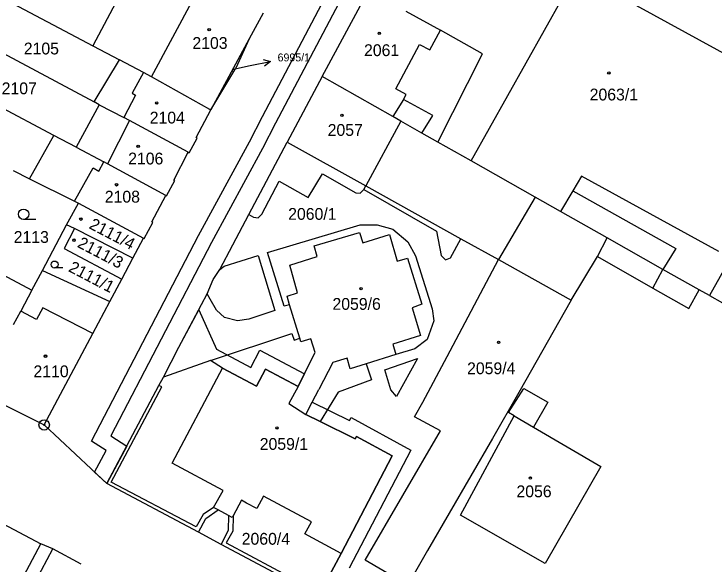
# Model space of a CAD drawing. Extents: x -593183 to -588034, y -1130415 to -1124994.
# Drawn here: x -590559.8 to -590459.1, y -1128611.7 to -1128532.6 of the extents above; entities that cross this region are included whole.
import ezdxf

# ---------------------------------------------------------------- set-up
doc = ezdxf.new("R2010")
doc.units = 0
for name, color, linetype in [('Vrstva 1', 7, 'Continuous'), ('Vrstva 16', 7, 'Continuous'), ('Vrstva 18', 7, 'Continuous'), ('Vrstva 19', 7, 'Continuous'), ('Vrstva 24', 7, 'Continuous'), ('Vrstva 25', 7, 'Continuous'), ('Vrstva 27', 7, 'Continuous'), ('Vrstva 4', 7, 'Continuous')]:
    doc.layers.add(name, color=color, linetype=linetype)

msp = doc.modelspace()

# ---------------------------------------------------------------- linework, layer by layer
at = {"layer": 'Vrstva 1'}
for p, q in [((-590568.46, -1128526.5), (-590548.44, -1128537.13)), ((-590544.36, -1128529.48), (-590548.44, -1128537.13)), ((-590515.43, -1128541.57), (-590508.81, -1128529.27)), ((-590571.65, -1128532.7), (-590548.25, -1128545.22)), ((-590523.94, -1128532.42), (-590525.95, -1128536.15)), ((-590503.43, -1128532.17), (-590498.41, -1128534.87)), ((-590492.36, -1128538.31), (-590498.41, -1128534.87)), ((-590525.95, -1128536.15), (-590531.46, -1128546.36)), ((-590525.95, -1128536.15), (-590527.86, -1128540.34)), ((-590548.44, -1128537.13), (-590544.59, -1128539.17)), ((-590498.82, -1128550.99), (-590492.36, -1128538.31)), ((-590554.01, -1128550.04), (-590575, -1128538.97)), ((-590548.25, -1128545.22), (-590544.59, -1128539.17)), ((-590541.14, -1128541), (-590544.59, -1128539.17)), ((-590440.85, -1128539.09), (-590459.74, -1128573.09)), ((-590531.46, -1128546.36), (-590527.86, -1128540.34)), ((-590539.98, -1128541.61), (-590541.14, -1128541)), ((-590531.59, -1128546.3), (-590539.98, -1128541.61)), ((-590515.43, -1128541.57), (-590520.46, -1128550.99)), ((-590505.3, -1128547.31), (-590515.43, -1128541.57)), ((-590547.5, -1128545.62), (-590550.82, -1128551.72)), ((-590547.5, -1128545.62), (-590548.25, -1128545.22)), ((-590547.5, -1128545.62), (-590543.98, -1128547.46)), ((-590533.55, -1128550.35), (-590531.46, -1128546.36)), ((-590531.46, -1128546.36), (-590531.59, -1128546.3)), ((-590543.16, -1128547.9), (-590543.98, -1128547.46)), ((-590504.13, -1128547.98), (-590505.3, -1128547.31)), ((-590534.73, -1128552.45), (-590543.16, -1128547.9)), ((-590501.11, -1128549.69), (-590504.13, -1128547.98)), ((-590498.82, -1128550.99), (-590501.11, -1128549.69)), ((-590557.52, -1128556.28), (-590554.01, -1128550.04)), ((-590550.82, -1128551.72), (-590554.01, -1128550.04)), ((-590534.59, -1128552.52), (-590533.42, -1128550.41)), ((-590533.42, -1128550.41), (-590533.55, -1128550.35)), ((-590550.82, -1128551.72), (-590546.84, -1128553.82)), ((-590525.97, -1128561.42), (-590520.46, -1128550.99)), ((-590520.46, -1128550.99), (-590509.15, -1128557.29)), ((-590493.99, -1128553.68), (-590498.82, -1128550.99)), ((-590536.76, -1128556.45), (-590534.73, -1128552.45)), ((-590534.73, -1128552.45), (-590534.59, -1128552.52)), ((-590546.33, -1128554.12), (-590546.84, -1128553.82)), ((-590484.8, -1128558.9), (-590493.99, -1128553.68)), ((-590537.94, -1128558.66), (-590546.33, -1128554.12)), ((-590559.89, -1128555.07), (-590557.52, -1128556.28)), ((-590557.52, -1128556.28), (-590551.04, -1128559.51)), ((-590537.81, -1128558.72), (-590536.64, -1128556.51)), ((-590536.64, -1128556.51), (-590536.76, -1128556.45)), ((-590509.15, -1128557.29), (-590495.48, -1128564.9)), ((-590539.92, -1128562.48), (-590537.94, -1128558.66)), ((-590537.94, -1128558.66), (-590537.81, -1128558.72)), ((-590481.17, -1128560.97), (-590484.8, -1128558.9)), ((-590552.21, -1128562.92), (-590550.5, -1128559.76)), ((-590551.04, -1128559.51), (-590550.5, -1128559.76)), ((-590550.5, -1128559.76), (-590541.13, -1128564.84)), ((-590528.27, -1128565.78), (-590525.97, -1128561.42)), ((-590474.45, -1128564.79), (-590481.17, -1128560.97)), ((-590555.65, -1128569.49), (-590552.21, -1128562.92)), ((-590551.04, -1128563.44), (-590552.21, -1128562.92)), ((-590541.04, -1128564.88), (-590539.79, -1128562.55)), ((-590539.79, -1128562.55), (-590539.92, -1128562.48)), ((-590551.04, -1128563.44), (-590552.56, -1128566.31)), ((-590542.67, -1128567.7), (-590551.04, -1128563.44)), ((-590542.67, -1128567.7), (-590541.13, -1128564.84)), ((-590541.13, -1128564.84), (-590541.04, -1128564.88)), ((-590516.57, -1128565.94), (-590510.05, -1128564.01)), ((-590510.05, -1128564.01), (-590509.6, -1128565.48)), ((-590509.6, -1128565.48), (-590505.77, -1128564.28)), ((-590505.77, -1128564.28), (-590504.65, -1128568.14)), ((-590495.48, -1128564.9), (-590490.1, -1128567.9)), ((-590466.45, -1128569.33), (-590474.45, -1128564.79)), ((-590530.14, -1128569.32), (-590528.27, -1128565.78)), ((-590516.17, -1128567.45), (-590516.57, -1128565.94)), ((-590552.56, -1128566.31), (-590544.25, -1128570.71)), ((-590566.39, -1128567.4), (-590557.18, -1128572.32)), ((-590544.25, -1128570.71), (-590542.67, -1128567.7)), ((-590520.11, -1128568.72), (-590516.17, -1128567.45)), ((-590504.65, -1128568.14), (-590503.18, -1128567.72)), ((-590503.18, -1128567.72), (-590501.1, -1128574.31)), ((-590497.48, -1128581.83), (-590490.1, -1128567.9)), ((-590490.1, -1128567.9), (-590479.65, -1128573.74)), ((-590479.65, -1128573.74), (-590475.84, -1128567.46)), ((-590475.84, -1128567.46), (-590467.9, -1128571.99)), ((-590519.01, -1128572.68), (-590520.11, -1128568.72)), ((-590557.18, -1128572.32), (-590555.65, -1128569.49)), ((-590555.65, -1128569.49), (-590545.96, -1128573.94)), ((-590531.1, -1128570.76), (-590530.14, -1128569.32)), ((-590461.22, -1128572.26), (-590466.45, -1128569.33)), ((-590545.96, -1128573.94), (-590544.25, -1128570.71)), ((-590532, -1128572.85), (-590531.1, -1128570.76)), ((-590467.9, -1128571.99), (-590462.7, -1128574.96)), ((-590557.18, -1128572.32), (-590558.79, -1128575.31)), ((-590536.03, -1128580.49), (-590532, -1128572.85)), ((-590520.49, -1128573.18), (-590519.01, -1128572.68)), ((-590462.7, -1128574.96), (-590461.22, -1128572.26)), ((-590459.74, -1128573.09), (-590461.22, -1128572.26)), ((-590548.4, -1128578.54), (-590545.96, -1128573.94)), ((-590520.12, -1128574.39), (-590520.49, -1128573.18)), ((-590479.65, -1128573.74), (-590487.14, -1128587.02)), ((-590459.74, -1128573.09), (-590457.88, -1128574.13)), ((-590518.65, -1128579.23), (-590520.12, -1128574.39)), ((-590501.1, -1128574.31), (-590502.5, -1128574.86)), ((-590502.5, -1128574.86), (-590501.31, -1128578.82)), ((-590559.83, -1128577.25), (-590558.79, -1128575.31)), ((-590555.42, -1128591.7), (-590548.4, -1128578.54)), ((-590501.31, -1128578.82), (-590505.3, -1128580.05)), ((-590518.49, -1128579.75), (-590518.65, -1128579.23)), ((-590517.05, -1128579.31), (-590518.49, -1128579.75)), ((-590516.44, -1128581.28), (-590517.05, -1128579.31)), ((-590538.28, -1128584.83), (-590536.03, -1128580.49)), ((-590505.3, -1128580.05), (-590504.84, -1128581.57)), ((-590517.53, -1128583.44), (-590516.44, -1128581.28)), ((-590504.84, -1128581.57), (-590509.1, -1128582.9)), ((-590500.96, -1128588.42), (-590497.48, -1128581.83)), ((-590531.51, -1128582.43), (-590538.28, -1128584.83)), ((-590529.76, -1128583.53), (-590531.51, -1128582.43)), ((-590513.93, -1128582.72), (-590515.94, -1128586.58)), ((-590511.85, -1128582.11), (-590513.93, -1128582.72)), ((-590511.4, -1128583.62), (-590511.85, -1128582.11)), ((-590509.1, -1128582.9), (-590511.4, -1128583.62)), ((-590530.14, -1128584.25), (-590529.76, -1128583.53)), ((-590529.76, -1128583.53), (-590524.9, -1128586.12)), ((-590524.9, -1128586.12), (-590523.58, -1128583.65)), ((-590523.58, -1128583.65), (-590518.89, -1128586.15)), ((-590518.89, -1128586.15), (-590517.53, -1128583.44)), ((-590538.95, -1128586.01), (-590538.28, -1128584.83)), ((-590537.01, -1128597.21), (-590530.14, -1128584.25)), ((-590546.41, -1128600.14), (-590538.95, -1128586.01)), ((-590518.89, -1128586.15), (-590520.21, -1128588.62)), ((-590516.89, -1128588.4), (-590515.94, -1128586.58)), ((-590487.14, -1128587.02), (-590490.96, -1128593.63)), ((-590488.64, -1128589.92), (-590486.42, -1128586.43)), ((-590486.42, -1128586.43), (-590482.98, -1128588.43)), ((-590562.84, -1128587.97), (-590555.42, -1128591.7)), ((-590593.91, -1128588.81), (-590555.89, -1128608.81)), ((-590520.21, -1128588.62), (-590517.81, -1128590.17)), ((-590517.81, -1128590.17), (-590516.89, -1128588.4)), ((-590502.16, -1128590.51), (-590500.96, -1128588.42)), ((-590482.98, -1128588.43), (-590485.07, -1128592)), ((-590487.82, -1128590.4), (-590488.64, -1128589.92)), ((-590517.81, -1128590.17), (-590515.74, -1128591.2)), ((-590498.44, -1128592.54), (-590502.16, -1128590.51)), ((-590495.54, -1128604.67), (-590487.82, -1128590.4)), ((-590555.42, -1128591.7), (-590546.41, -1128600.14)), ((-590515.74, -1128591.2), (-590510.68, -1128593.71)), ((-590485.07, -1128592), (-590475.35, -1128597.66)), ((-590509.28, -1128611.16), (-590498.44, -1128592.54)), ((-590510.68, -1128593.71), (-590510.49, -1128593.36)), ((-590510.49, -1128593.36), (-590505.38, -1128596.15)), ((-590490.96, -1128593.63), (-590500.29, -1128609.75)), ((-590505.38, -1128596.15), (-590512.69, -1128610.18)), ((-590529.7, -1128601.12), (-590537.01, -1128597.21)), ((-590475.35, -1128597.66), (-590483.37, -1128611.62)), ((-590533.24, -1128607.14), (-590546.41, -1128600.14)), ((-590531.07, -1128603.58), (-590529.7, -1128601.12)), ((-590523.9, -1128601.94), (-590524.84, -1128603.7)), ((-590516.97, -1128605.62), (-590523.9, -1128601.94)), ((-590527.04, -1128602.54), (-590528.26, -1128604.78)), ((-590526.3, -1128602.93), (-590527.04, -1128602.54)), ((-590524.84, -1128603.7), (-590526.3, -1128602.93)), ((-590530.41, -1128603.91), (-590531.07, -1128603.58)), ((-590528.92, -1128604.75), (-590530.41, -1128603.91)), ((-590528.4, -1128605), (-590528.92, -1128604.75)), ((-590528.26, -1128604.78), (-590528.4, -1128605)), ((-590483.37, -1128611.62), (-590495.54, -1128604.67)), ((-590517.92, -1128607.38), (-590516.97, -1128605.62)), ((-590529.96, -1128608.88), (-590533.24, -1128607.14)), ((-590512.69, -1128610.18), (-590517.92, -1128607.38)), ((-590576.42, -1128647.23), (-590555.89, -1128608.81)), ((-590554.19, -1128609.54), (-590555.89, -1128608.81)), ((-590516.55, -1128616), (-590529.96, -1128608.88)), ((-590557.18, -1128615.12), (-590554.19, -1128609.54)), ((-590550.12, -1128611.73), (-590554.19, -1128609.54)), ((-590512.69, -1128610.18), (-590516.03, -1128616.28)), ((-590500.29, -1128609.75), (-590503.13, -1128614.7)), ((-590503.52, -1128614.48), (-590509.28, -1128611.16))]:
    msp.add_line(p, q, dxfattribs=at)
at = {"layer": 'Vrstva 16'}
msp.add_line((-590528.17, -1128540.49), (-590525.79, -1128539.99), dxfattribs=at)
at = {"layer": 'Vrstva 24'}
for radius in [0.75, 0.0903]:
    msp.add_circle((-590555.42, -1128591.7), radius, dxfattribs=at)
at = {"layer": 'Vrstva 25'}
for p, q in [((-590525.79, -1128539.99), (-590522.85, -1128539.38)), ((-590556.63, -1128562.13), (-590558.38, -1128562.13)), ((-590552.75, -1128569.11), (-590553.92, -1128569.11))]:
    msp.add_line(p, q, dxfattribs=at)
msp.add_lwpolyline([(-590523.93, -1128539.09), (-590522.85, -1128539.38), (-590523.73, -1128540.07)], dxfattribs=at)
for centre, radius in [((-590531.69, -1128534.81), 0.175), ((-590531.69, -1128534.81), 0.15), ((-590507.23, -1128535.35), 0.175), ((-590507.23, -1128535.35), 0.15), ((-590474.21, -1128541.05), 0.175), ((-590474.21, -1128541.05), 0.15), ((-590539.23, -1128545.36), 0.175), ((-590539.23, -1128545.36), 0.15), ((-590512.6, -1128547.14), 0.175), ((-590512.6, -1128547.14), 0.15), ((-590541.9, -1128551.59), 0.175), ((-590541.9, -1128551.59), 0.15), ((-590545.01, -1128557.14), 0.175), ((-590545.01, -1128557.14), 0.15), ((-590558.38, -1128561.38), 0.75), ((-590550.14, -1128562.08), 0.175), ((-590550.14, -1128562.08), 0.15), ((-590551.13, -1128565.11), 0.175), ((-590551.13, -1128565.11), 0.15), ((-590553.92, -1128568.61), 0.503), ((-590509.84, -1128572.08), 0.175), ((-590509.84, -1128572.08), 0.15), ((-590490.06, -1128579.8), 0.175), ((-590490.06, -1128579.8), 0.15), ((-590555.23, -1128581.8), 0.175), ((-590555.23, -1128581.8), 0.15), ((-590521.95, -1128592.12), 0.175), ((-590521.95, -1128592.12), 0.15), ((-590485.5, -1128599.34), 0.175), ((-590485.5, -1128599.34), 0.15)]:
    msp.add_circle(centre, radius, dxfattribs=at)
at = {"layer": 'Vrstva 27'}
for p, q in [((-590524.04, -1128547.29), (-590505.74, -1128512.57)), ((-590503.87, -1128513.56), (-590522.16, -1128548.27)), ((-590525.9, -1128550.94), (-590524.04, -1128547.29)), ((-590522.16, -1128548.27), (-590524.02, -1128551.93)), ((-590533.23, -1128564.42), (-590525.9, -1128550.94)), ((-590524.02, -1128551.93), (-590531.36, -1128565.42)), ((-590548.62, -1128594.02), (-590533.23, -1128564.42)), ((-590531.36, -1128565.42), (-590545.84, -1128593.27)), ((-590536.03, -1128580.49), (-590533.2, -1128575.12)), ((-590533.2, -1128575.12), (-590530.64, -1128580.8)), ((-590538.28, -1128584.83), (-590536.03, -1128580.49)), ((-590530.64, -1128580.8), (-590525.72, -1128583.42)), ((-590525.72, -1128583.42), (-590524.4, -1128580.95)), ((-590524.4, -1128580.95), (-590517.99, -1128584.36)), ((-590531.51, -1128582.43), (-590538.28, -1128584.83)), ((-590529.76, -1128583.53), (-590531.51, -1128582.43)), ((-590524.9, -1128586.12), (-590529.76, -1128583.53)), ((-590523.58, -1128583.65), (-590524.9, -1128586.12)), ((-590518.89, -1128586.15), (-590523.58, -1128583.65)), ((-590517.99, -1128584.36), (-590518.89, -1128586.15)), ((-590517.81, -1128590.17), (-590516.89, -1128588.4)), ((-590516.89, -1128588.4), (-590511.52, -1128591.06)), ((-590515.74, -1128591.2), (-590517.81, -1128590.17)), ((-590511.52, -1128591.06), (-590511.29, -1128590.64)), ((-590511.29, -1128590.64), (-590502.7, -1128595.33)), ((-590510.68, -1128593.71), (-590515.74, -1128591.2)), ((-590546.51, -1128595.36), (-590548.62, -1128594.02)), ((-590545.84, -1128593.27), (-590543.55, -1128594.73)), ((-590510.49, -1128593.36), (-590510.68, -1128593.71)), ((-590505.38, -1128596.15), (-590510.49, -1128593.36)), ((-590543.55, -1128594.73), (-590546.41, -1128600.14)), ((-590548.18, -1128598.49), (-590546.51, -1128595.36)), ((-590512.69, -1128610.18), (-590505.38, -1128596.15)), ((-590502.7, -1128595.33), (-590511.55, -1128612.32)), ((-590546.41, -1128600.14), (-590548.18, -1128598.49)), ((-590516.03, -1128616.28), (-590512.69, -1128610.18))]:
    msp.add_line(p, q, dxfattribs=at)
at = {"layer": 'Vrstva 4'}
for p, q in [((-590493.99, -1128553.68), (-590478.83, -1128526.58)), ((-590478.83, -1128526.58), (-590450.2, -1128542.37)), ((-590539.98, -1128541.61), (-590532.57, -1128527.77)), ((-590499.94, -1128537.74), (-590498.41, -1128534.87)), ((-590504.86, -1128543.35), (-590501.45, -1128536.94)), ((-590501.45, -1128536.94), (-590499.94, -1128537.74)), ((-590541.14, -1128541), (-590542.75, -1128543.97)), ((-590503.35, -1128544.15), (-590504.86, -1128543.35)), ((-590542.27, -1128544.25), (-590543.98, -1128547.46)), ((-590542.75, -1128543.97), (-590542.27, -1128544.25)), ((-590503.73, -1128544.86), (-590503.35, -1128544.15)), ((-590503.73, -1128544.86), (-590505.3, -1128547.31)), ((-590499.54, -1128547.19), (-590503.73, -1128544.86)), ((-590501.11, -1128549.69), (-590499.54, -1128547.19)), ((-590543.16, -1128547.9), (-590546.33, -1128554.12)), ((-590504.13, -1128547.98), (-590509.15, -1128557.29)), ((-590547.54, -1128555.16), (-590546.84, -1128553.82)), ((-590551.04, -1128559.51), (-590548.38, -1128554.69)), ((-590548.38, -1128554.69), (-590547.54, -1128555.16)), ((-590517.44, -1128558.99), (-590515.41, -1128555.56)), ((-590515.41, -1128555.56), (-590510.6, -1128558.31)), ((-590478.13, -1128555.88), (-590479.41, -1128558.02)), ((-590458.38, -1128566.76), (-590478.13, -1128555.88)), ((-590524.13, -1128561.37), (-590521.64, -1128556.63)), ((-590521.64, -1128556.63), (-590517.44, -1128558.99)), ((-590509.96, -1128558.36), (-590509.44, -1128557.8)), ((-590509.44, -1128557.8), (-590509.15, -1128557.29)), ((-590509.44, -1128557.8), (-590499.02, -1128563.79)), ((-590510.6, -1128558.31), (-590509.96, -1128558.36)), ((-590484.8, -1128558.9), (-590490.1, -1128567.9)), ((-590479.41, -1128558.02), (-590481.17, -1128560.97)), ((-590479.41, -1128558.02), (-590464.59, -1128566.29)), ((-590525.97, -1128561.42), (-590525.3, -1128561.79)), ((-590525.3, -1128561.79), (-590524.66, -1128561.89)), ((-590524.66, -1128561.89), (-590524.13, -1128561.37)), ((-590523.28, -1128566.89), (-590509.98, -1128562.88)), ((-590509.98, -1128562.88), (-590507.55, -1128562.9)), ((-590507.55, -1128562.9), (-590505.28, -1128563.5)), ((-590505.28, -1128563.5), (-590503.11, -1128565.33)), ((-590499.02, -1128563.79), (-590498.34, -1128567.33)), ((-590496.98, -1128567.64), (-590495.48, -1128564.9)), ((-590475.84, -1128567.46), (-590474.45, -1128564.79)), ((-590503.11, -1128565.33), (-590502, -1128567.36)), ((-590520.89, -1128574.62), (-590523.28, -1128566.89)), ((-590464.59, -1128566.29), (-590466.45, -1128569.33)), ((-590529.51, -1128568.86), (-590524.66, -1128567.32)), ((-590524.66, -1128567.32), (-590522.25, -1128575.22)), ((-590502, -1128567.36), (-590499.64, -1128574.97)), ((-590498.34, -1128567.33), (-590497.69, -1128567.95)), ((-590497.69, -1128567.95), (-590496.98, -1128567.64)), ((-590530.14, -1128569.32), (-590529.51, -1128568.86)), ((-590467.9, -1128571.99), (-590466.45, -1128569.33)), ((-590531.53, -1128573.6), (-590532, -1128572.85)), ((-590530.64, -1128575.18), (-590531.53, -1128573.6)), ((-590555.61, -1128574.85), (-590556.53, -1128576.52)), ((-590548.4, -1128578.54), (-590555.61, -1128574.85)), ((-590520.12, -1128574.39), (-590520.89, -1128574.62)), ((-590499.64, -1128574.97), (-590499.4, -1128576.71)), ((-590556.53, -1128576.52), (-590558.79, -1128575.31)), ((-590529.49, -1128576.23), (-590530.64, -1128575.18)), ((-590522.25, -1128575.22), (-590526.01, -1128576.47)), ((-590527.64, -1128576.71), (-590529.49, -1128576.23)), ((-590526.01, -1128576.47), (-590527.64, -1128576.71)), ((-590499.4, -1128576.71), (-590500.33, -1128579.41)), ((-590531.51, -1128582.43), (-590519.78, -1128578.56)), ((-590519.78, -1128578.56), (-590519.49, -1128579.5)), ((-590519.49, -1128579.5), (-590518.65, -1128579.23)), ((-590500.33, -1128579.41), (-590502.13, -1128580.73)), ((-590502.13, -1128580.73), (-590504.84, -1128581.57)), ((-590509.1, -1128582.9), (-590508.35, -1128585.2)), ((-590506.43, -1128583.76), (-590501.73, -1128582.14)), ((-590501.73, -1128582.14), (-590504.77, -1128587.61)), ((-590505.58, -1128586.65), (-590506.43, -1128583.76)), ((-590538.5, -1128586.2), (-590538.95, -1128586.01)), ((-590508.35, -1128585.2), (-590513.15, -1128586.98)), ((-590545.8, -1128599.91), (-590538.5, -1128586.2)), ((-590513.15, -1128586.98), (-590515.74, -1128591.2)), ((-590504.77, -1128587.61), (-590505.58, -1128586.65)), ((-590487.82, -1128590.4), (-590485.07, -1128592)), ((-590533.56, -1128606.37), (-590545.8, -1128599.91)), ((-590531.07, -1128603.58), (-590532.55, -1128604.59)), ((-590532.18, -1128605.14), (-590530.41, -1128603.91)), ((-590532.55, -1128604.59), (-590533.56, -1128606.37)), ((-590533.24, -1128607.14), (-590532.18, -1128605.14)), ((-590528.92, -1128604.75), (-590528.98, -1128606.86)), ((-590528.26, -1128604.78), (-590528.31, -1128606.99)), ((-590528.98, -1128606.86), (-590529.96, -1128608.88)), ((-590528.31, -1128606.99), (-590529.24, -1128608.67)), ((-590529.24, -1128608.67), (-590516.24, -1128615.58))]:
    msp.add_line(p, q, dxfattribs=at)

# ---------------------------------------------------------------- texts
at = {"layer": 'Vrstva 16'}
msp.add_text('6995/1', height=1.14, dxfattribs=at).set_placement((-590521.85, -1128539.38))
at = {"layer": 'Vrstva 18'}
for s, p in [('2105', (-590558.35, -1128538.38)), ('2107', (-590561.53, -1128544.11)), ('2060/1', (-590520.33, -1128562.18)), ('2113', (-590559.8, -1128565.5)), ('2060/4', (-590527.01, -1128608.93))]:
    msp.add_text(s, height=1.7, dxfattribs=at).set_placement(p)
for s, height, rotation, p in [('6995/1', 0.1, 63.435, (-590528.32, -1128540.96)), ('2111/1', 1.7, 332.418, (-590552.05, -1128569.53))]:
    msp.add_text(s, height=height, rotation=rotation, dxfattribs=at).set_placement(p)
at = {"layer": 'Vrstva 19'}
for s, p in [('2103', (-590534.1, -1128537.58)), ('2061', (-590509.42, -1128538.62)), ('2063/1', (-590476.97, -1128545)), ('2104', (-590540.24, -1128548.32)), ('2057', (-590514.65, -1128550.1)), ('2106', (-590543.34, -1128554.21)), ('2108', (-590546.7, -1128559.7)), ('2059/6', (-590513.96, -1128575.13)), ('2059/4', (-590494.6, -1128584.39)), ('2110', (-590556.96, -1128584.83)), ('2059/1', (-590524.42, -1128595.28)), ('2056', (-590487.5, -1128602.1))]:
    msp.add_text(s, height=1.7, dxfattribs=at).set_placement(p)
for s, p in [('2111/4', (-590549.1, -1128563.34)), ('2111/3', (-590550.78, -1128566.03))]:
    msp.add_text(s, height=1.7, rotation=332.418, dxfattribs=at).set_placement(p)

doc.saveas('drawing.dxf')
